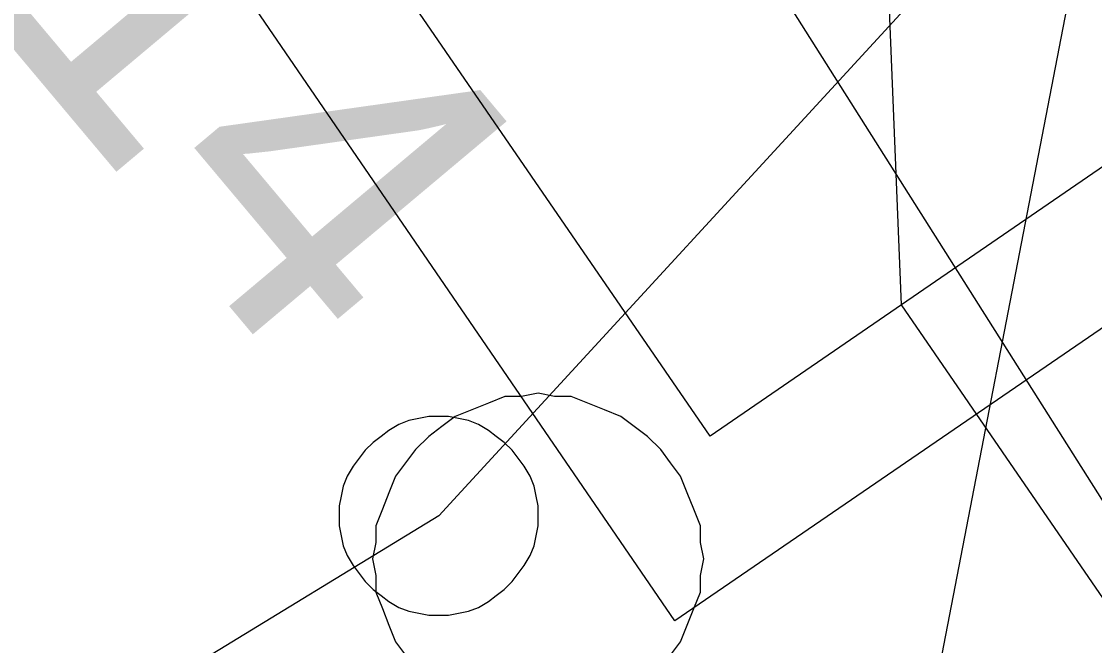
# Model space of a CAD drawing. Extents: x -746464 to -745690, y -1051581 to -1049993.
# Drawn here: x -745947.719 to -745944.481, y -1051027.001 to -1051025.118 of the extents above; entities that cross this region are included whole.
import ezdxf

# ---------------------------------------------------------------- set-up
doc = ezdxf.new("R2010")
doc.units = 0
for name, color, linetype in [('04_CETIN_neprovozovane', 7, 'Continuous'), ('51_PVaK_kanal_jednotna_overena poloha_rad', 7, 'Continuous'), ('51_PVaK_kanal_negravitacni_overena poloha', 7, 'Continuous'), ('51_PVaK_kanal_objekty', 7, 'Continuous'), ('51_PVaK_kanal_popisy', 7, 'Continuous'), ('51_PVaK_vodovod_chranicky_objekty', 7, 'Continuous'), ('51_PVaK_vodovod_overena poloha_rad', 7, 'Continuous'), ('51_PVaK_vodovod_zruseno_overena poloha', 7, 'Continuous')]:
    doc.layers.add(name, color=color, linetype=linetype)

msp = doc.modelspace()

# ---------------------------------------------------------------- linework, layer by layer
at = {"layer": '04_CETIN_neprovozovane'}
msp.add_lwpolyline([(-745922.25, -1051012.56), (-745935.86, -1051012.25), (-745941.66, -1051012.12), (-745942.06, -1051012.11), (-745945.17, -1051028.21)], dxfattribs=at)
at = {"layer": '51_PVaK_kanal_jednotna_overena poloha_rad'}
msp.add_line((-745946.46, -1051026.61), (-745952.87, -1051030.52), dxfattribs=at)
at = {"layer": '51_PVaK_kanal_negravitacni_overena poloha'}
msp.add_line((-745946.392, -1051026.536), (-745946.46, -1051026.61), dxfattribs=at)
msp.add_lwpolyline([(-745922.09, -1050974.21), (-745923.04, -1050973.57), (-745924.15, -1050973.64), (-745926.06, -1050973.83), (-745930.88, -1050975.73), (-745932.31, -1050976.91), (-745933.49, -1050978.11), (-745935.29, -1050980.65), (-745937.09, -1050991.54), (-745940.03, -1051010.79), (-745942.5, -1051021.59), (-745944.17, -1051024.12), (-745946.392, -1051026.536)], dxfattribs=at)
at = {"layer": '51_PVaK_kanal_objekty'}
for points in [[(-745945.66, -1051026.74), (-745945.67, -1051026.69), (-745945.67, -1051026.64), (-745945.69, -1051026.59), (-745945.71, -1051026.54), (-745945.73, -1051026.49), (-745945.76, -1051026.45), (-745945.79, -1051026.41), (-745945.83, -1051026.37), (-745945.87, -1051026.34), (-745945.91, -1051026.31), (-745945.96, -1051026.29), (-745946.01, -1051026.27), (-745946.06, -1051026.25), (-745946.11, -1051026.25), (-745946.16, -1051026.24), (-745946.21, -1051026.25), (-745946.26, -1051026.25), (-745946.31, -1051026.27), (-745946.36, -1051026.29), (-745946.41, -1051026.31), (-745946.45, -1051026.34), (-745946.49, -1051026.37), (-745946.53, -1051026.41), (-745946.56, -1051026.45), (-745946.59, -1051026.49), (-745946.61, -1051026.54), (-745946.63, -1051026.59), (-745946.65, -1051026.64), (-745946.65, -1051026.69), (-745946.66, -1051026.74), (-745946.65, -1051026.79), (-745946.65, -1051026.84), (-745946.63, -1051026.89), (-745946.61, -1051026.94), (-745946.59, -1051026.99), (-745946.56, -1051027.03)], [(-745946.16, -1051026.61), (-745946.16, -1051026.58), (-745946.166, -1051026.55), (-745946.172, -1051026.52), (-745946.184, -1051026.49), (-745946.202, -1051026.46), (-745946.22, -1051026.436), (-745946.238, -1051026.412), (-745946.262, -1051026.388), (-745946.286, -1051026.37), (-745946.31, -1051026.352), (-745946.34, -1051026.334), (-745946.37, -1051026.322), (-745946.4, -1051026.316), (-745946.43, -1051026.31), (-745946.46, -1051026.31), (-745946.49, -1051026.31), (-745946.52, -1051026.316), (-745946.55, -1051026.322), (-745946.58, -1051026.334), (-745946.61, -1051026.352), (-745946.634, -1051026.37), (-745946.658, -1051026.388), (-745946.682, -1051026.412), (-745946.7, -1051026.436), (-745946.718, -1051026.46), (-745946.736, -1051026.49), (-745946.748, -1051026.52), (-745946.754, -1051026.55), (-745946.76, -1051026.58), (-745946.76, -1051026.61), (-745946.76, -1051026.64), (-745946.754, -1051026.67), (-745946.748, -1051026.7), (-745946.736, -1051026.73), (-745946.718, -1051026.76), (-745946.7, -1051026.784), (-745946.682, -1051026.808), (-745946.658, -1051026.832), (-745946.634, -1051026.85), (-745946.61, -1051026.868), (-745946.58, -1051026.886), (-745946.55, -1051026.898), (-745946.52, -1051026.904), (-745946.49, -1051026.91), (-745946.46, -1051026.91), (-745946.43, -1051026.91), (-745946.4, -1051026.904), (-745946.37, -1051026.898), (-745946.34, -1051026.886), (-745946.31, -1051026.868), (-745946.286, -1051026.85), (-745946.262, -1051026.832), (-745946.238, -1051026.808), (-745946.22, -1051026.784), (-745946.202, -1051026.76), (-745946.184, -1051026.73), (-745946.172, -1051026.7), (-745946.166, -1051026.67), (-745946.16, -1051026.64), (-745946.16, -1051026.61)], [(-745945.76, -1051027.03), (-745945.73, -1051026.99), (-745945.71, -1051026.94), (-745945.69, -1051026.89), (-745945.67, -1051026.84), (-745945.67, -1051026.79), (-745945.66, -1051026.74)]]:
    msp.add_lwpolyline(points, dxfattribs=at)
at = {"layer": '51_PVaK_vodovod_chranicky_objekty'}
for points in [[(-745947.667, -1051024.123), (-745945.36, -1051022.533), (-745943.435, -1051025.343), (-745945.747, -1051026.927)], [(-745947.112, -1051024.226), (-745945.465, -1051023.092), (-745943.992, -1051025.237), (-745945.641, -1051026.369)]]:
    msp.add_lwpolyline(points, close=True, dxfattribs=at)
at = {"layer": '51_PVaK_vodovod_overena poloha_rad'}
msp.add_lwpolyline([(-745930.88, -1051044.87), (-745931.91, -1051044.05), (-745935.61, -1051042.27), (-745944.13, -1051027.08), (-745945.47, -1051024.96), (-745945.55, -1051024.84), (-745945.66, -1051024.65), (-745945.9, -1051024.6)], dxfattribs=at)
at = {"layer": '51_PVaK_vodovod_zruseno_overena poloha'}
msp.add_lwpolyline([(-745934.08, -1051041.96), (-745945.063, -1051025.973), (-745945.11, -1051024.81)], dxfattribs=at)

# ---------------------------------------------------------------- texts
at = {"layer": '51_PVaK_kanal_popisy'}
msp.add_text('193,14', height=1, rotation=310.0051, dxfattribs=at).set_placement((-745949.542, -1051023.058))

doc.saveas('drawing.dxf')
